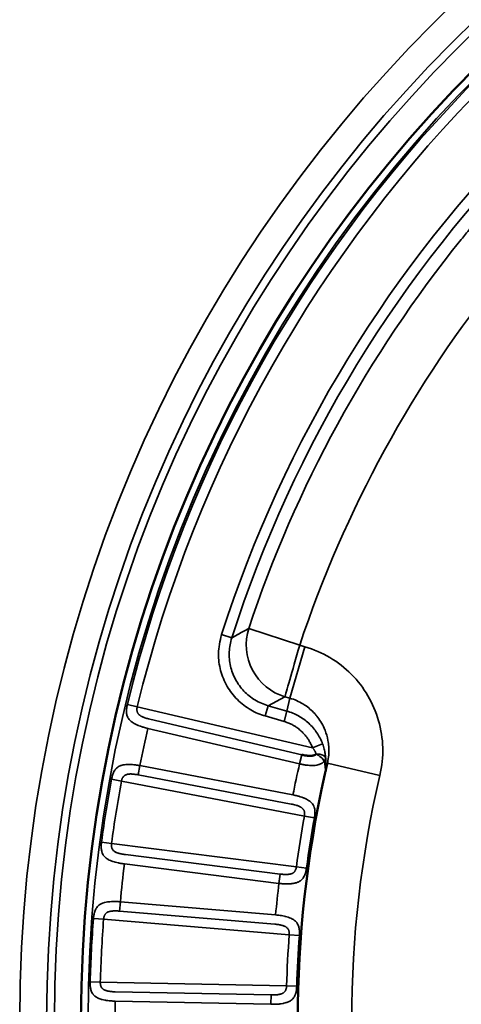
# Model space of a CAD drawing. Header units: millimetres. Extents: x 50 to 3176, y 50 to 2109.
# Tile 420 of 656: x 1162 to 1170, y 1666 to 1684. Entities that reach past the tile are written whole.
import ezdxf

# ---------------------------------------------------------------- set-up
doc = ezdxf.new("R2010")
doc.units = ezdxf.units.MM
doc.header["$LTSCALE"] = 10
doc.layers.add('Visible (ISO)', color=7, linetype='Continuous', lineweight=50)
doc.layers.add('Visible Narrow (ISO)', color=7, linetype='Continuous', lineweight=35)

msp = doc.modelspace()

# ---------------------------------------------------------------- linework, layer by layer
at = {"layer": 'Visible (ISO)'}
msp.add_line((1167.5033, 1670.3339), (1167.4991, 1670.316), dxfattribs=at)
msp.add_circle((1187.953, 1665.5616), 25.0206, dxfattribs=at)
msp.add_arc((1187.953, 1665.5616), 21, 167.44199, 192.55805, dxfattribs=at)
for points, knots in [([(1167.0255, 1670.488), (1167.0386, 1670.4852), (1167.0513, 1670.4827), (1167.0633, 1670.4804), (1167.0775, 1670.4778), (1167.0908, 1670.4755), (1167.1033, 1670.4737), (1167.1088, 1670.4729), (1167.1142, 1670.4721), (1167.1193, 1670.4715), (1167.1283, 1670.4704), (1167.1368, 1670.4696), (1167.1448, 1670.4691), (1167.1532, 1670.4685), (1167.1612, 1670.4682), (1167.1688, 1670.468), (1167.173, 1670.468), (1167.1771, 1670.468), (1167.1811, 1670.468), (1167.1834, 1670.4681), (1167.1857, 1670.4681), (1167.188, 1670.4682), (1167.1948, 1670.4684), (1167.2014, 1670.4687), (1167.2078, 1670.4693), (1167.2099, 1670.4695), (1167.2119, 1670.4697), (1167.2139, 1670.4699), (1167.2199, 1670.4706), (1167.2258, 1670.4715), (1167.2317, 1670.4726), (1167.2351, 1670.4733), (1167.2385, 1670.4741), (1167.2419, 1670.4751), (1167.2428, 1670.4753), (1167.2436, 1670.4755), (1167.2445, 1670.4758), (1167.2512, 1670.4778), (1167.2579, 1670.4804), (1167.2644, 1670.4834), (1167.2706, 1670.4864), (1167.2766, 1670.4898), (1167.2825, 1670.4937), (1167.2866, 1670.4964), (1167.2907, 1670.4994), (1167.2947, 1670.5026)], [0, 0, 0, 0, 0.09271296, 0.09271296, 0.09271296, 0.20177665, 0.20177665, 0.20177665, 0.25, 0.25, 0.25, 0.33442007, 0.33442007, 0.33442007, 0.42312505, 0.42312505, 0.42312505, 0.47201305, 0.47201305, 0.47201305, 0.5, 0.5, 0.5, 0.58416419, 0.58416419, 0.58416419, 0.61070987, 0.61070987, 0.61070987, 0.69058296, 0.69058296, 0.69058296, 0.73806161, 0.73806161, 0.73806161, 0.75, 0.75, 0.75, 0.84591856, 0.84591856, 0.84591856, 0.93679832, 0.93679832, 0.93679832, 0.99999982, 0.99999982, 0.99999982, 0.99999982]), ([(1167.4563, 1670.1317), (1167.4611, 1670.1532), (1167.4711, 1670.1975), (1167.4849, 1670.2591), (1167.4946, 1670.299), (1167.4985, 1670.3161)], [0.02008221, 0.02008221, 0.02008221, 0.02008221, 0.33333333, 0.66666667, 0.91681149, 0.91681149, 0.91681149, 0.91681149])]:
    msp.add_open_spline(points, degree=3, knots=knots, dxfattribs=at)
at = {"layer": 'Visible Narrow (ISO)'}
for p, q in [((1165.7305, 1672.658), (1165.541, 1672.7185)), ((1166.0448, 1672.8339), (1166.989, 1672.5205)), ((1167.0822, 1672.4938), (1166.8081, 1671.5378)), ((1167.0822, 1672.4939), (1166.989, 1672.5205)), ((1166.4038, 1671.3995), (1166.715, 1671.5645)), ((1166.8081, 1671.5379), (1166.715, 1671.5645)), ((1166.8081, 1671.5379), (1166.753, 1671.2994)), ((1163.9761, 1671.3797), (1163.7928, 1671.4241)), ((1167.2262, 1670.6188), (1163.9761, 1671.3797)), ((1166.3489, 1671.2083), (1166.4038, 1671.3995)), ((1166.4038, 1671.3995), (1166.753, 1671.2994)), ((1166.753, 1671.2993), (1166.6982, 1671.1081)), ((1164.2116, 1671.1466), (1167.0255, 1670.488)), ((1166.3489, 1671.2083), (1166.6982, 1671.1081)), ((1164.1721, 1670.978), (1166.986, 1670.3193)), ((1167.2262, 1670.6188), (1167.4133, 1670.6887)), ((1166.986, 1670.3193), (1167.0255, 1670.488)), ((1164.025, 1670.286), (1163.9925, 1670.1158)), ((1166.8635, 1669.7432), (1164.025, 1670.286)), ((1168.4761, 1670.106), (1167.5031, 1670.3331)), ((1163.4971, 1670.0327), (1163.6825, 1669.9988)), ((1163.6825, 1669.9988), (1167.0767, 1669.3497)), ((1163.9925, 1670.1158), (1166.831, 1669.5731)), ((1167.0771, 1669.3497), (1167.2624, 1669.3161)), ((1163.497, 1668.8418), (1163.3116, 1668.8667)), ((1166.9279, 1668.4099), (1163.4993, 1668.8415)), ((1166.6252, 1668.2735), (1163.7579, 1668.6344)), ((1163.7363, 1668.4626), (1166.6035, 1668.1016)), ((1167.1147, 1668.3846), (1166.9279, 1668.4099)), ((1166.6252, 1668.2735), (1166.6035, 1668.1016)), ((1163.6623, 1667.7589), (1163.6477, 1667.5863)), ((1166.542, 1667.5158), (1163.6623, 1667.7589)), ((1163.1637, 1667.4518), (1163.3517, 1667.4375)), ((1163.3517, 1667.4375), (1166.7951, 1667.1468)), ((1163.6477, 1667.5863), (1166.5274, 1667.3433)), ((1166.7954, 1667.1468), (1166.9832, 1667.1327)), ((1163.2906, 1666.2675), (1163.102, 1666.2729)), ((1166.7453, 1666.1966), (1163.2904, 1666.2675)), ((1166.9338, 1666.191), (1166.7453, 1666.1966)), ((1166.4585, 1666.0292), (1163.5692, 1666.0885)), ((1166.4585, 1666.0292), (1166.455, 1665.8561)), ((1163.5657, 1665.9153), (1166.455, 1665.8561))]:
    msp.add_line(p, q, dxfattribs=at)
for radius in [26.1573, 25.6575, 25.5128, 25.0203, 24.8897]:
    msp.add_circle((1187.953, 1665.5616), radius, dxfattribs=at)
for radius, start, end in [(24.8613, 103.63945, 166.36055), (24.6727, 103.63945, 166.36055), (23.5269, 107.71014, 162.28986), (23.328, 107.71014, 162.28986), (23.0836, 141.10875, 161.63658), (22.0891, 141.10875, 161.63649), (24.3898, 167.16894, 168.83106), (21.5, 167.21517, 168.78483), (24.8613, 169.63945, 172.36055), (24.6727, 169.63945, 172.36055), (20, 166.86634, 193.13365), (21.2172, 169.7151, 172.2849), (21.0286, 169.7151, 172.2849), (24.3898, 173.16894, 174.83106), (21.5, 173.21517, 174.78483), (24.8613, 175.63945, 178.36055), (24.6727, 175.63945, 178.36055), (21.2172, 175.7151, 178.2849), (21.0286, 175.7151, 178.2849), (24.3898, 179.16894, 180.83106)]:
    msp.add_arc((1187.953, 1665.5616), radius, start, end, dxfattribs=at)
for centre, major_axis, ratio, start_param, end_param in [((1166.9892, 1672.5205), (-0.4683, 0.8836), 0.9887158, 0.7686439, 2.3692752), ((1166.9892, 1672.5205), (-0.2757, -0.9612), 0.0000986, 0.1053484, 1.5708187), ((1167.2724, 1670.4075), (0.1994, 0.0154), 0.4703364, 0.0367271, 1.422733), ((1167.2724, 1670.4075), (-0.1711, 0.1036), 0.4694365, 3.7475803, 4.8640464), ((1167.2724, 1670.4075), (0.1987, 0.0226), 0.5008112, 5.6631902, 6.2457381)]:
    msp.add_ellipse(centre, major_axis=major_axis, ratio=ratio, start_param=start_param, end_param=end_param, dxfattribs=at)
for points, knots in [([(1169.9861, 1680.0545), (1170.039, 1680.1201), (1170.0918, 1680.1846), (1170.169, 1680.2778), (1170.1937, 1680.3073), (1170.2723, 1680.401), (1170.326, 1680.4643), (1170.4115, 1680.5636), (1170.4434, 1680.6005), (1170.4906, 1680.6545), (1170.5059, 1680.6721), (1170.5704, 1680.7454), (1170.6191, 1680.8004), (1170.7186, 1680.9114), (1170.7692, 1680.9673), (1170.8252, 1681.0285), (1170.8308, 1681.0347), (1170.873, 1681.0808), (1170.9096, 1681.1205), (1170.9987, 1681.2165), (1171.0513, 1681.2726), (1171.1229, 1681.3484), (1171.1421, 1681.3687), (1171.2153, 1681.4456), (1171.2691, 1681.5017), (1171.3511, 1681.5863), (1171.3791, 1681.6152), (1171.4339, 1681.6712), (1171.4606, 1681.6984), (1171.5473, 1681.7865), (1171.6075, 1681.8471), (1171.7122, 1681.9514), (1171.7566, 1681.9954), (1171.8246, 1682.0623), (1171.848, 1682.0852), (1171.927, 1682.1624), (1171.9828, 1682.2164), (1172.0602, 1682.2907), (1172.0812, 1682.3108), (1172.1569, 1682.383), (1172.2119, 1682.435), (1172.2967, 1682.5144), (1172.3259, 1682.5417), (1172.3665, 1682.5794), (1172.3778, 1682.5898), (1172.4429, 1682.65), (1172.4974, 1682.6999), (1172.5871, 1682.7813), (1172.6218, 1682.8127), (1172.7111, 1682.8927), (1172.7663, 1682.9417), (1172.8407, 1683.0071), (1172.8591, 1683.0232), (1172.8865, 1683.0471), (1172.8954, 1683.0548), (1172.9655, 1683.1158), (1173.0278, 1683.1694), (1173.105, 1683.2349), (1173.1187, 1683.2465), (1173.1949, 1683.3107), (1173.2583, 1683.3636), (1173.3294, 1683.4221), (1173.3359, 1683.4274), (1173.3813, 1683.4646), (1173.4205, 1683.4965), (1173.4601, 1683.5284)], [0.00000003, 0.00000003, 0.00000003, 0.00000003, 0.04577501, 0.04577501, 0.06723995, 0.06723995, 0.11450393, 0.11450393, 0.14285714, 0.14285714, 0.15658812, 0.15658812, 0.20063894, 0.20063894, 0.2468786, 0.2468786, 0.25202801, 0.25202801, 0.28571429, 0.28571429, 0.33439938, 0.33439938, 0.352258, 0.352258, 0.40243849, 0.40243849, 0.42857143, 0.42857143, 0.45340455, 0.45340455, 0.50921523, 0.50921523, 0.55003756, 0.55003756, 0.57142857, 0.57142857, 0.62186743, 0.62186743, 0.64061934, 0.64061934, 0.68905318, 0.68905318, 0.71428571, 0.71428571, 0.72394236, 0.72394236, 0.76987773, 0.76987773, 0.79846887, 0.79846887, 0.84269176, 0.84269176, 0.85714286, 0.85714286, 0.86404378, 0.86404378, 0.91142324, 0.91142324, 0.92160876, 0.92160876, 0.96774341, 0.96774341, 0.97238412, 0.97238412, 0.99999999, 0.99999999, 0.99999999, 0.99999999]), ([(1166.0453, 1672.8338), (1166.01, 1672.8133), (1165.9752, 1672.7931), (1165.9083, 1672.7568), (1165.8763, 1672.7406), (1165.8415, 1672.7217), (1165.8392, 1672.7205), (1165.8021, 1672.7003), (1165.7665, 1672.6795), (1165.7305, 1672.658)], [0.00007352, 0.00007352, 0.00007352, 0.00007352, 0.33333333, 0.33333333, 0.64520995, 0.64520995, 0.66666667, 0.66666667, 1, 1, 1, 1]), ([(1168.4761, 1670.106), (1168.5155, 1670.2792), (1168.5511, 1670.6202), (1168.4724, 1671.1273), (1168.2708, 1671.5957), (1167.9652, 1671.9945), (1167.559, 1672.3121), (1167.2492, 1672.445), (1167.0822, 1672.4938)], [0, 0, 0, 0, 0.16666667, 0.33333333, 0.5, 0.66666667, 0.83333333, 0.99999803, 0.99999803, 0.99999803, 0.99999803]), ([(1166.8081, 1671.5378), (1166.8505, 1671.5259), (1166.892, 1671.5109), (1166.9726, 1671.4754), (1167.0118, 1671.455), (1167.0604, 1671.4253), (1167.0711, 1671.4185), (1167.1158, 1671.3888), (1167.1485, 1671.364), (1167.2107, 1671.3105), (1167.2402, 1671.2817), (1167.281, 1671.2368), (1167.2937, 1671.2219), (1167.3338, 1671.1722), (1167.3593, 1671.1358), (1167.4054, 1671.0598), (1167.426, 1671.0203), (1167.4492, 1670.9675), (1167.4543, 1670.9552), (1167.4832, 1670.8819), (1167.5013, 1670.8184), (1167.5199, 1670.7174), (1167.5246, 1670.6808), (1167.5306, 1670.6003), (1167.531, 1670.5564), (1167.5263, 1670.4687), (1167.5212, 1670.425), (1167.5103, 1670.3656), (1167.507, 1670.3497), (1167.5025, 1670.3341)], [0, 0, 0, 0, 0.08753012, 0.08753012, 0.17485121, 0.17485121, 0.2, 0.2, 0.28081301, 0.28081301, 0.36159948, 0.36159948, 0.4, 0.4, 0.48702228, 0.48702228, 0.57410842, 0.57410842, 0.6, 0.6, 0.72840566, 0.72840566, 0.8, 0.8, 0.88455036, 0.88455036, 0.96856183, 0.96856183, 0.99946254, 0.99946254, 0.99946254, 0.99946254]), ([(1163.7928, 1671.4241), (1163.7898, 1671.4116), (1163.787, 1671.3988), (1163.7842, 1671.3827), (1163.7836, 1671.3796), (1163.7811, 1671.3644), (1163.7795, 1671.3521), (1163.7779, 1671.3354), (1163.7775, 1671.3311), (1163.7764, 1671.3147), (1163.7761, 1671.3026), (1163.7765, 1671.2856), (1163.7767, 1671.2807), (1163.7779, 1671.2629), (1163.7795, 1671.25), (1163.783, 1671.2332), (1163.784, 1671.2292), (1163.7884, 1671.2123), (1163.7929, 1671.1997), (1163.8005, 1671.1837), (1163.8023, 1671.1802), (1163.8102, 1671.1657), (1163.8172, 1671.1551), (1163.8291, 1671.1403), (1163.8329, 1671.1359), (1163.8451, 1671.1227), (1163.8542, 1671.1143), (1163.8704, 1671.1009), (1163.8771, 1671.0959), (1163.8956, 1671.0828), (1163.908, 1671.0751), (1163.9286, 1671.0635), (1163.9363, 1671.0594), (1163.9594, 1671.0478), (1163.9755, 1671.0406), (1163.9995, 1671.0307), (1164.0069, 1671.0278), (1164.0305, 1671.0189), (1164.0471, 1671.0131), (1164.0731, 1671.0048), (1164.0823, 1671.0019), (1164.1181, 1670.9913), (1164.145, 1670.9843), (1164.1721, 1670.978)], [0, 0, 0, 0, 0.0736248, 0.0736248, 0.0909091, 0.0909091, 0.1586991, 0.1586991, 0.1818182, 0.1818182, 0.2468818, 0.2468818, 0.2727273, 0.2727273, 0.3417434, 0.3417434, 0.3636364, 0.3636364, 0.4339857, 0.4339857, 0.4545455, 0.4545455, 0.517665, 0.517665, 0.5454545, 0.5454545, 0.6009869, 0.6009869, 0.6363636, 0.6363636, 0.6944993, 0.6944993, 0.7272727, 0.7272727, 0.7907029, 0.7907029, 0.8181818, 0.8181818, 0.8771183, 0.8771183, 0.9090909, 0.9090909, 1, 1, 1, 1]), ([(1164.2116, 1671.1466), (1164.1948, 1671.1508), (1164.1788, 1671.155), (1164.1602, 1671.1603), (1164.1567, 1671.1614), (1164.139, 1671.1666), (1164.1257, 1671.1708), (1164.11, 1671.1764), (1164.1066, 1671.1776), (1164.0955, 1671.1817), (1164.0883, 1671.1847), (1164.0749, 1671.1905), (1164.0686, 1671.1934), (1164.0568, 1671.1994), (1164.0511, 1671.2025), (1164.0447, 1671.2063), (1164.044, 1671.2068), (1164.0392, 1671.2097), (1164.0353, 1671.2122), (1164.0252, 1671.2191), (1164.0193, 1671.2236), (1164.0118, 1671.23), (1164.0099, 1671.2317), (1164.0031, 1671.2381), (1163.9986, 1671.2429), (1163.9936, 1671.2491), (1163.9926, 1671.2504), (1163.991, 1671.2526), (1163.9904, 1671.2535), (1163.9864, 1671.2592), (1163.9836, 1671.2642), (1163.9786, 1671.2747), (1163.9765, 1671.2803), (1163.9734, 1671.2915), (1163.9723, 1671.297), (1163.9709, 1671.3063), (1163.9705, 1671.31), (1163.97, 1671.3157), (1163.9698, 1671.3177), (1163.9694, 1671.3257), (1163.9694, 1671.3318), (1163.97, 1671.3445), (1163.9706, 1671.3512), (1163.9726, 1671.3651), (1163.9741, 1671.3724), (1163.9761, 1671.3797)], [0, 0, 0, 0, 0.09020429, 0.09020429, 0.11172484, 0.11172484, 0.2, 0.2, 0.2257277, 0.2257277, 0.28472506, 0.28472506, 0.33974871, 0.33974871, 0.39272825, 0.39272825, 0.4, 0.4, 0.43809314, 0.43809314, 0.49826587, 0.49826587, 0.51970734, 0.51970734, 0.57578093, 0.57578093, 0.59058986, 0.59058986, 0.6, 0.6, 0.65362037, 0.65362037, 0.71081282, 0.71081282, 0.76492876, 0.76492876, 0.8, 0.8, 0.81883254, 0.81883254, 0.87507419, 0.87507419, 0.93519108, 0.93519108, 0.99999996, 0.99999996, 0.99999996, 0.99999996]), ([(1166.753, 1671.2994), (1166.8276, 1671.278), (1166.9718, 1671.218), (1167.162, 1671.0792), (1167.3142, 1670.9012), (1167.386, 1670.7617), (1167.4133, 1670.6887)], [0.00003143, 0.00003143, 0.00003143, 0.00003143, 0.25, 0.5, 0.75, 1, 1, 1, 1]), ([(1167.2262, 1670.6188), (1167.2176, 1670.6409), (1167.2083, 1670.6622), (1167.1982, 1670.683), (1167.1879, 1670.7042), (1167.1768, 1670.7248), (1167.165, 1670.7448), (1167.1551, 1670.7616), (1167.1446, 1670.7779), (1167.1336, 1670.7938), (1167.1239, 1670.8078), (1167.1137, 1670.8215), (1167.103, 1670.8348), (1167.0858, 1670.8565), (1167.0673, 1670.8775), (1167.0478, 1670.8974), (1167.038, 1670.9073), (1167.0281, 1670.917), (1167.0179, 1670.9265), (1166.9974, 1670.9454), (1166.9759, 1670.9632), (1166.9537, 1670.9799), (1166.9431, 1670.9879), (1166.9322, 1670.9956), (1166.9213, 1671.003), (1166.9067, 1671.0128), (1166.892, 1671.0221), (1166.8769, 1671.0309), (1166.8569, 1671.0425), (1166.8365, 1671.0532), (1166.8156, 1671.0631), (1166.795, 1671.0728), (1166.774, 1671.0817), (1166.7524, 1671.0898), (1166.7347, 1671.0964), (1166.7166, 1671.1026), (1166.6982, 1671.1081)], [0, 0, 0, 0, 0.0918281, 0.0918281, 0.0918281, 0.1857273, 0.1857273, 0.1857273, 0.264303, 0.264303, 0.264303, 0.3333333, 0.3333333, 0.3333333, 0.4453575, 0.4453575, 0.4453575, 0.5010803, 0.5010803, 0.5010803, 0.6129767, 0.6129767, 0.6129767, 0.6666667, 0.6666667, 0.6666667, 0.7378267, 0.7378267, 0.7378267, 0.8318643, 0.8318643, 0.8318643, 0.9243599, 0.9243599, 0.9243599, 1, 1, 1, 1]), ([(1167.2947, 1670.5026), (1167.2947, 1670.5026), (1167.2947, 1670.5027), (1167.2915, 1670.5117), (1167.2877, 1670.5212), (1167.2826, 1670.5319), (1167.2821, 1670.5329), (1167.2808, 1670.5357), (1167.2799, 1670.5375), (1167.2752, 1670.5469), (1167.271, 1670.5547), (1167.2631, 1670.5679), (1167.2598, 1670.5732), (1167.2537, 1670.5824), (1167.2511, 1670.5862), (1167.2416, 1670.5996), (1167.2343, 1670.6092), (1167.2262, 1670.6188)], [0, 0, 0, 0, 0.0000107, 0.0000107, 0.2594852, 0.2594852, 0.2856242, 0.2856242, 0.3333333, 0.3333333, 0.5314505, 0.5314505, 0.6666667, 0.6666667, 0.7613454, 0.7613454, 1, 1, 1, 1]), ([(1167.4133, 1670.6887), (1167.4257, 1670.6557), (1167.4452, 1670.5916), (1167.4619, 1670.5114), (1167.4691, 1670.4547), (1167.4714, 1670.4268)], [0, 0, 0, 0, 0.33333333, 0.66666667, 0.99823777, 0.99823777, 0.99823777, 0.99823777]), ([(1166.986, 1670.3193), (1167.0084, 1670.3141), (1167.0309, 1670.3095), (1167.0737, 1670.3018), (1167.0939, 1670.2986), (1167.1163, 1670.2957), (1167.1191, 1670.2954), (1167.1218, 1670.295), (1167.1393, 1670.2929), (1167.1564, 1670.2913), (1167.1777, 1670.2899), (1167.1821, 1670.2897), (1167.2023, 1670.2887), (1167.2178, 1670.2884), (1167.2381, 1670.2889), (1167.2434, 1670.289), (1167.2505, 1670.2894), (1167.2523, 1670.2895), (1167.2698, 1670.2906), (1167.2849, 1670.2922), (1167.3009, 1670.295), (1167.3026, 1670.2953), (1167.3182, 1670.2981), (1167.3313, 1670.3015), (1167.3464, 1670.3064), (1167.3492, 1670.3074), (1167.3555, 1670.3097), (1167.3592, 1670.3111), (1167.3725, 1670.3167), (1167.3818, 1670.3213), (1167.3992, 1670.3317), (1167.4073, 1670.3373), (1167.4171, 1670.3452), (1167.4191, 1670.347), (1167.428, 1670.3547), (1167.4345, 1670.3612), (1167.4408, 1670.3681)], [0, 0, 0, 0, 0.1241229, 0.1241229, 0.2351601, 0.2351601, 0.2471614, 0.25, 0.25, 0.3436, 0.3436, 0.3686089, 0.3686089, 0.4572447, 0.4572447, 0.4886951, 0.4886951, 0.5, 0.5, 0.5954207, 0.5954207, 0.6069401, 0.6069401, 0.7004957, 0.7004957, 0.7213084, 0.7213084, 0.75, 0.75, 0.8295703, 0.8295703, 0.9073349, 0.9073349, 0.9287138, 0.9287138, 1, 1, 1, 1]), ([(1167.4408, 1670.3681), (1167.4462, 1670.3511), (1167.4507, 1670.3343), (1167.4543, 1670.3177), (1167.4567, 1670.307), (1167.4586, 1670.2964), (1167.4602, 1670.286), (1167.462, 1670.2737), (1167.4633, 1670.2616), (1167.4642, 1670.2495), (1167.465, 1670.2375), (1167.4654, 1670.2255), (1167.4652, 1670.2134), (1167.4652, 1670.2113), (1167.4652, 1670.2093), (1167.4651, 1670.2073), (1167.4647, 1670.1915), (1167.4634, 1670.1755), (1167.4612, 1670.1595), (1167.4597, 1670.1489), (1167.4577, 1670.1382), (1167.4553, 1670.1276)], [0, 0, 0, 0, 0.20272697, 0.20272697, 0.20272697, 0.33333333, 0.33333333, 0.33333333, 0.48728756, 0.48728756, 0.48728756, 0.64107297, 0.64107297, 0.64107297, 0.66666667, 0.66666667, 0.66666667, 0.86696766, 0.86696766, 0.86696766, 0.99999952, 0.99999952, 0.99999952, 0.99999952]), ([(1164.025, 1670.286), (1163.9975, 1670.2913), (1163.9698, 1670.2958), (1163.924, 1670.3018), (1163.9057, 1670.3038), (1163.8789, 1670.3061), (1163.87, 1670.3067), (1163.8425, 1670.3083), (1163.8241, 1670.3088), (1163.7991, 1670.3084), (1163.7919, 1670.3082), (1163.7693, 1670.3072), (1163.7542, 1670.3059), (1163.7316, 1670.3028), (1163.7236, 1670.3015), (1163.7025, 1670.2973), (1163.6897, 1670.294), (1163.6703, 1670.2876), (1163.6633, 1670.285), (1163.6442, 1670.2768), (1163.6327, 1670.2707), (1163.6173, 1670.2608), (1163.6127, 1670.2576), (1163.5973, 1670.2459), (1163.5873, 1670.2365), (1163.5758, 1670.2236), (1163.5733, 1670.2207), (1163.5627, 1670.2075), (1163.5554, 1670.1967), (1163.5468, 1670.1818), (1163.5448, 1670.1782), (1163.5372, 1670.1638), (1163.5322, 1670.1527), (1163.5258, 1670.1369), (1163.524, 1670.1324), (1163.5181, 1670.116), (1163.5143, 1670.1042), (1163.5097, 1670.0882), (1163.5086, 1670.0841), (1163.5042, 1670.0671), (1163.5013, 1670.0543), (1163.4982, 1670.0386), (1163.4976, 1670.0356), (1163.4971, 1670.0327)], [0.00000002, 0.00000002, 0.00000002, 0.00000002, 0.09090909, 0.09090909, 0.15177862, 0.15177862, 0.18181818, 0.18181818, 0.24657606, 0.24657606, 0.27272727, 0.27272727, 0.3309788, 0.3309788, 0.36363636, 0.36363636, 0.420532, 0.420532, 0.45454545, 0.45454545, 0.51744874, 0.51744874, 0.54545455, 0.54545455, 0.61622995, 0.61622995, 0.63636364, 0.63636364, 0.70533777, 0.70533777, 0.72727273, 0.72727273, 0.79213921, 0.79213921, 0.81818182, 0.81818182, 0.88569052, 0.88569052, 0.90909091, 0.90909091, 0.98276304, 0.98276304, 1, 1, 1, 1]), ([(1163.9925, 1670.1158), (1163.9788, 1670.1183), (1163.9655, 1670.1205), (1163.941, 1670.1242), (1163.9298, 1670.1257), (1163.9094, 1670.1281), (1163.9002, 1670.129), (1163.8904, 1670.1298), (1163.8893, 1670.1299), (1163.8792, 1670.1306), (1163.8706, 1670.131), (1163.8607, 1670.1313), (1163.8591, 1670.1313), (1163.8498, 1670.1314), (1163.8424, 1670.1312), (1163.8316, 1670.1307), (1163.8281, 1670.1304), (1163.8208, 1670.1298), (1163.8169, 1670.1294), (1163.8059, 1670.1279), (1163.7986, 1670.1267), (1163.7839, 1670.1234), (1163.7764, 1670.1213), (1163.7671, 1670.1179), (1163.7649, 1670.1171), (1163.7567, 1670.1136), (1163.7511, 1670.1107), (1163.744, 1670.1064), (1163.7422, 1670.1052), (1163.7344, 1670.0997), (1163.729, 1670.0949), (1163.7196, 1670.0849), (1163.7156, 1670.0798), (1163.7089, 1670.0699), (1163.706, 1670.0652), (1163.7032, 1670.06), (1163.703, 1670.0597), (1163.7001, 1670.0545), (1163.6977, 1670.0495), (1163.6935, 1670.0396), (1163.6916, 1670.0346), (1163.6883, 1670.0247), (1163.6868, 1670.0196), (1163.6843, 1670.0094), (1163.6833, 1670.0041), (1163.6825, 1669.9988)], [0, 0, 0, 0, 0.07314582, 0.07314582, 0.14004109, 0.14004109, 0.2, 0.2, 0.20704357, 0.20704357, 0.26982712, 0.26982712, 0.28182214, 0.28182214, 0.34047608, 0.34047608, 0.36872295, 0.36872295, 0.4, 0.4, 0.45947171, 0.45947171, 0.52370709, 0.52370709, 0.54383258, 0.54383258, 0.6, 0.6, 0.61938722, 0.61938722, 0.68746448, 0.68746448, 0.74847276, 0.74847276, 0.8, 0.8, 0.80390967, 0.80390967, 0.85551703, 0.85551703, 0.90451808, 0.90451808, 0.95210404, 0.95210404, 0.99999994, 0.99999994, 0.99999994, 0.99999994]), ([(1167.2622, 1669.3161), (1167.2645, 1669.3287), (1167.2665, 1669.3415), (1167.2684, 1669.3574), (1167.2688, 1669.3604), (1167.2704, 1669.3752), (1167.2713, 1669.3873), (1167.2721, 1669.4038), (1167.2722, 1669.4081), (1167.2724, 1669.4241), (1167.2722, 1669.4358), (1167.271, 1669.4526), (1167.2705, 1669.4576), (1167.2685, 1669.4749), (1167.2664, 1669.4871), (1167.2622, 1669.5037), (1167.2609, 1669.508), (1167.2555, 1669.525), (1167.2504, 1669.5375), (1167.2421, 1669.553), (1167.2401, 1669.5565), (1167.2318, 1669.5702), (1167.2244, 1669.5802), (1167.212, 1669.5945), (1167.2077, 1669.599), (1167.1947, 1669.6118), (1167.1852, 1669.6199), (1167.1684, 1669.6324), (1167.1616, 1669.6372), (1167.1425, 1669.6494), (1167.1297, 1669.6567), (1167.1087, 1669.6674), (1167.1011, 1669.671), (1167.0775, 1669.6817), (1167.061, 1669.6883), (1167.0367, 1669.6972), (1167.0295, 1669.6997), (1167.0056, 1669.7078), (1166.9884, 1669.713), (1166.9622, 1669.7204), (1166.9534, 1669.7227), (1166.9179, 1669.7318), (1166.8908, 1669.7379), (1166.8635, 1669.7432)], [0, 0, 0, 0, 0.07413923, 0.07413923, 0.09090909, 0.09090909, 0.15815755, 0.15815755, 0.18181818, 0.18181818, 0.24563505, 0.24563505, 0.27272727, 0.27272727, 0.33943343, 0.33943343, 0.36363636, 0.36363636, 0.43403939, 0.43403939, 0.45454545, 0.45454545, 0.5160527, 0.5160527, 0.54545455, 0.54545455, 0.60117163, 0.60117163, 0.63636364, 0.63636364, 0.69514199, 0.69514199, 0.72727273, 0.72727273, 0.79165378, 0.79165378, 0.81818182, 0.81818182, 0.87878089, 0.87878089, 0.90909091, 0.90909091, 1, 1, 1, 1]), ([(1167.0767, 1669.3497), (1167.0787, 1669.3606), (1167.0798, 1669.3713), (1167.0802, 1669.3817), (1167.0805, 1669.3913), (1167.0802, 1669.4007), (1167.0793, 1669.4097), (1167.0791, 1669.4109), (1167.079, 1669.412), (1167.0789, 1669.4132), (1167.0786, 1669.4153), (1167.0783, 1669.4173), (1167.078, 1669.4193), (1167.0772, 1669.4246), (1167.0762, 1669.4297), (1167.0749, 1669.4347), (1167.0738, 1669.4389), (1167.0726, 1669.4429), (1167.0711, 1669.4469), (1167.0698, 1669.4505), (1167.0683, 1669.454), (1167.0666, 1669.4574), (1167.0641, 1669.4627), (1167.0611, 1669.4678), (1167.0576, 1669.4727), (1167.0565, 1669.4742), (1167.0554, 1669.4756), (1167.0543, 1669.477), (1167.0499, 1669.4827), (1167.0447, 1669.4881), (1167.039, 1669.4932), (1167.0377, 1669.4944), (1167.0363, 1669.4956), (1167.035, 1669.4968), (1167.0306, 1669.5004), (1167.026, 1669.5039), (1167.0213, 1669.5073), (1167.0169, 1669.5103), (1167.0124, 1669.5133), (1167.0078, 1669.516), (1167.0051, 1669.5176), (1167.0024, 1669.5192), (1166.9996, 1669.5207), (1166.9918, 1669.525), (1166.984, 1669.5288), (1166.9758, 1669.5323), (1166.9665, 1669.5363), (1166.9567, 1669.5399), (1166.9461, 1669.5435), (1166.9408, 1669.5452), (1166.9353, 1669.547), (1166.9295, 1669.5487), (1166.9247, 1669.5502), (1166.9197, 1669.5516), (1166.9145, 1669.5531), (1166.9023, 1669.5565), (1166.8891, 1669.5599), (1166.8752, 1669.5632), (1166.8719, 1669.564), (1166.8686, 1669.5648), (1166.8653, 1669.5656), (1166.8543, 1669.5681), (1166.8429, 1669.5706), (1166.831, 1669.5731)], [0, 0, 0, 0, 0.0883587, 0.0883587, 0.0883587, 0.1704336, 0.1704336, 0.1704336, 0.181041, 0.181041, 0.181041, 0.2, 0.2, 0.2, 0.2490463, 0.2490463, 0.2490463, 0.2900797, 0.2900797, 0.2900797, 0.3267895, 0.3267895, 0.3267895, 0.3832752, 0.3832752, 0.3832752, 0.4, 0.4, 0.4, 0.4658441, 0.4658441, 0.4658441, 0.4810539, 0.4810539, 0.4810539, 0.5292789, 0.5292789, 0.5292789, 0.5736305, 0.5736305, 0.5736305, 0.6, 0.6, 0.6, 0.674023, 0.674023, 0.674023, 0.7578992, 0.7578992, 0.7578992, 0.8, 0.8, 0.8, 0.8350794, 0.8350794, 0.8350794, 0.9175872, 0.9175872, 0.9175872, 0.9367742, 0.9367742, 0.9367742, 1, 1, 1, 1]), ([(1163.3124, 1668.8666), (1163.3106, 1668.8537), (1163.3093, 1668.8407), (1163.3081, 1668.8244), (1163.3079, 1668.8213), (1163.307, 1668.8059), (1163.3066, 1668.7935), (1163.3068, 1668.7767), (1163.3069, 1668.7724), (1163.3075, 1668.7561), (1163.3084, 1668.744), (1163.3106, 1668.7271), (1163.3113, 1668.7222), (1163.3143, 1668.7048), (1163.3173, 1668.6922), (1163.3225, 1668.6759), (1163.3239, 1668.6718), (1163.3302, 1668.6553), (1163.3361, 1668.6431), (1163.3453, 1668.628), (1163.3475, 1668.6247), (1163.3568, 1668.6113), (1163.3648, 1668.6015), (1163.3782, 1668.5881), (1163.3825, 1668.584), (1163.3963, 1668.572), (1163.4063, 1668.5645), (1163.4239, 1668.5529), (1163.4309, 1668.5487), (1163.4506, 1668.5377), (1163.4638, 1668.5313), (1163.4855, 1668.522), (1163.4933, 1668.5188), (1163.5174, 1668.5097), (1163.5343, 1668.5042), (1163.5592, 1668.4969), (1163.5667, 1668.4948), (1163.5912, 1668.4884), (1163.6085, 1668.4843), (1163.6353, 1668.4787), (1163.6445, 1668.4769), (1163.6809, 1668.4702), (1163.7085, 1668.466), (1163.7363, 1668.4626)], [0, 0, 0, 0, 0.0736988, 0.0736988, 0.09090909, 0.09090909, 0.15857266, 0.15857266, 0.18181818, 0.18181818, 0.24663604, 0.24663604, 0.27272727, 0.27272727, 0.34102186, 0.34102186, 0.36363636, 0.36363636, 0.43422944, 0.43422944, 0.45454545, 0.45454545, 0.51712634, 0.51712634, 0.54545455, 0.54545455, 0.60180425, 0.60180425, 0.63636364, 0.63636364, 0.69514631, 0.69514631, 0.72727273, 0.72727273, 0.79105807, 0.79105807, 0.81818182, 0.81818182, 0.87805671, 0.87805671, 0.90909091, 0.90909091, 0.99999999, 0.99999999, 0.99999999, 0.99999999]), ([(1163.7579, 1668.6344), (1163.7425, 1668.6365), (1163.7278, 1668.6388), (1163.7, 1668.6435), (1163.6868, 1668.646), (1163.6686, 1668.6499), (1163.6629, 1668.6512), (1163.6514, 1668.6539), (1163.6456, 1668.6554), (1163.6324, 1668.659), (1163.625, 1668.6612), (1163.6156, 1668.6643), (1163.6133, 1668.6651), (1163.6047, 1668.6682), (1163.5985, 1668.6706), (1163.5905, 1668.6741), (1163.5886, 1668.6749), (1163.5858, 1668.6762), (1163.5849, 1668.6766), (1163.5778, 1668.68), (1163.5716, 1668.6833), (1163.5592, 1668.6904), (1163.5531, 1668.6944), (1163.5471, 1668.6989), (1163.5467, 1668.6991), (1163.5411, 1668.7034), (1163.5361, 1668.7077), (1163.5309, 1668.713), (1163.5301, 1668.7138), (1163.5282, 1668.7158), (1163.5271, 1668.717), (1163.5219, 1668.7231), (1163.5184, 1668.7281), (1163.5114, 1668.7399), (1163.5083, 1668.7469), (1163.5056, 1668.7547), (1163.5055, 1668.7551), (1163.5032, 1668.762), (1163.5016, 1668.7686), (1163.5, 1668.777), (1163.4997, 1668.7787), (1163.4982, 1668.7875), (1163.4975, 1668.7947), (1163.497, 1668.8042), (1163.497, 1668.8064), (1163.4968, 1668.8162), (1163.4971, 1668.8239), (1163.4983, 1668.8349), (1163.4987, 1668.8382), (1163.4993, 1668.8415)], [0, 0, 0, 0, 0.0808007, 0.0808007, 0.1612635, 0.1612635, 0.2, 0.2, 0.2423326, 0.2423326, 0.3014362, 0.3014362, 0.3209856, 0.3209856, 0.3749871, 0.3749871, 0.3922531, 0.3922531, 0.4, 0.4, 0.4565022, 0.4565022, 0.5159513, 0.5159513, 0.5192293, 0.5192293, 0.5753268, 0.5753268, 0.5849706, 0.5849706, 0.6, 0.6, 0.6571492, 0.6571492, 0.7307498, 0.7307498, 0.735254, 0.735254, 0.8, 0.8, 0.8162204, 0.8162204, 0.8831343, 0.8831343, 0.9031628, 0.9031628, 0.9713374, 0.9713374, 1, 1, 1, 1]), ([(1166.6035, 1668.1016), (1166.6311, 1668.0982), (1166.6588, 1668.0956), (1166.7044, 1668.0927), (1166.7224, 1668.092), (1166.7493, 1668.0915), (1166.7584, 1668.0915), (1166.7861, 1668.0918), (1166.8044, 1668.0925), (1166.8294, 1668.0945), (1166.8366, 1668.0952), (1166.859, 1668.0977), (1166.8738, 1668.0999), (1166.8963, 1668.1044), (1166.9043, 1668.1063), (1166.9251, 1668.1118), (1166.9374, 1668.1158), (1166.9564, 1668.1233), (1166.9635, 1668.1264), (1166.9824, 1668.1359), (1166.9935, 1668.1426), (1167.0082, 1668.1534), (1167.0125, 1668.1569), (1167.0272, 1668.1695), (1167.0365, 1668.1793), (1167.0471, 1668.1928), (1167.0494, 1668.1959), (1167.0591, 1668.2094), (1167.0656, 1668.2204), (1167.0733, 1668.2355), (1167.0751, 1668.2393), (1167.0818, 1668.254), (1167.0862, 1668.265), (1167.0916, 1668.2808), (1167.0931, 1668.2855), (1167.0982, 1668.302), (1167.1013, 1668.3137), (1167.1049, 1668.3296), (1167.1058, 1668.3337), (1167.1094, 1668.3507), (1167.1116, 1668.3635), (1167.1139, 1668.3789), (1167.1143, 1668.3818), (1167.1147, 1668.3846)], [0, 0, 0, 0, 0.09090909, 0.09090909, 0.15096179, 0.15096179, 0.18181818, 0.18181818, 0.24623395, 0.24623395, 0.27272727, 0.27272727, 0.33016904, 0.33016904, 0.36363636, 0.36363636, 0.41901512, 0.41901512, 0.45454545, 0.45454545, 0.51722095, 0.51722095, 0.54545455, 0.54545455, 0.61597585, 0.61597585, 0.63636364, 0.63636364, 0.70451788, 0.70451788, 0.72727273, 0.72727273, 0.79131471, 0.79131471, 0.81818182, 0.81818182, 0.885258, 0.885258, 0.90909091, 0.90909091, 0.98332114, 0.98332114, 0.99999999, 0.99999999, 0.99999999, 0.99999999]), ([(1166.6252, 1668.2735), (1166.6421, 1668.2715), (1166.6583, 1668.2699), (1166.6768, 1668.2685), (1166.6798, 1668.2683), (1166.6985, 1668.267), (1166.7131, 1668.2663), (1166.729, 1668.266), (1166.7313, 1668.266), (1166.7422, 1668.266), (1166.7504, 1668.2661), (1166.7646, 1668.2668), (1166.7706, 1668.2672), (1166.7833, 1668.2685), (1166.79, 1668.2693), (1166.7992, 1668.2709), (1166.8017, 1668.2713), (1166.8067, 1668.2723), (1166.8092, 1668.2729), (1166.8194, 1668.2752), (1166.827, 1668.2773), (1166.8362, 1668.2804), (1166.8381, 1668.2811), (1166.8465, 1668.2844), (1166.8529, 1668.2873), (1166.8598, 1668.2911), (1166.8608, 1668.2917), (1166.8646, 1668.2939), (1166.8673, 1668.2957), (1166.8728, 1668.2996), (1166.8756, 1668.3017), (1166.8828, 1668.308), (1166.887, 1668.3123), (1166.8944, 1668.3214), (1166.8977, 1668.3261), (1166.9039, 1668.3361), (1166.9067, 1668.3413), (1166.9093, 1668.3467), (1166.9093, 1668.3467), (1166.9122, 1668.3526), (1166.9147, 1668.3586), (1166.9195, 1668.3715), (1166.9216, 1668.3785), (1166.9253, 1668.3931), (1166.9267, 1668.4008), (1166.9278, 1668.4091), (1166.9278, 1668.4095), (1166.9279, 1668.4099)], [0, 0, 0, 0, 0.0893422, 0.0893422, 0.1071908, 0.1071908, 0.2, 0.2, 0.2155698, 0.2155698, 0.2765671, 0.2765671, 0.3240397, 0.3240397, 0.3789522, 0.3789522, 0.4, 0.4, 0.4206782, 0.4206782, 0.4850285, 0.4850285, 0.5014574, 0.5014574, 0.5608849, 0.5608849, 0.5709014, 0.5709014, 0.6, 0.6, 0.6325472, 0.6325472, 0.6893338, 0.6893338, 0.7443642, 0.7443642, 0.8, 0.8, 0.8006629, 0.8006629, 0.8610412, 0.8610412, 0.9272825, 0.9272825, 0.9963442, 0.9963442, 1, 1, 1, 1]), ([(1163.6623, 1667.7589), (1163.6343, 1667.7613), (1163.6063, 1667.763), (1163.5602, 1667.7642), (1163.5418, 1667.7643), (1163.5148, 1667.7637), (1163.506, 1667.7634), (1163.4784, 1667.7621), (1163.4601, 1667.7606), (1163.4352, 1667.7577), (1163.4281, 1667.7567), (1163.4057, 1667.7533), (1163.3909, 1667.7504), (1163.3687, 1667.745), (1163.3609, 1667.7429), (1163.3403, 1667.7365), (1163.3279, 1667.7318), (1163.3093, 1667.7235), (1163.3027, 1667.7201), (1163.2845, 1667.71), (1163.2736, 1667.7028), (1163.2594, 1667.6913), (1163.2552, 1667.6877), (1163.2411, 1667.6743), (1163.2321, 1667.664), (1163.222, 1667.6499), (1163.2199, 1667.6468), (1163.2107, 1667.6326), (1163.2046, 1667.621), (1163.1976, 1667.6054), (1163.196, 1667.6016), (1163.1899, 1667.5864), (1163.186, 1667.5749), (1163.1813, 1667.5585), (1163.1801, 1667.5538), (1163.1758, 1667.537), (1163.1733, 1667.5247), (1163.1705, 1667.5084), (1163.1698, 1667.5042), (1163.1671, 1667.4868), (1163.1656, 1667.4738), (1163.1642, 1667.4579), (1163.1639, 1667.4548), (1163.1637, 1667.4518)], [0.00000002, 0.00000002, 0.00000002, 0.00000002, 0.09090909, 0.09090909, 0.15177907, 0.15177907, 0.18181818, 0.18181818, 0.24657657, 0.24657657, 0.27272727, 0.27272727, 0.33097888, 0.33097888, 0.36363636, 0.36363636, 0.42053192, 0.42053192, 0.45454545, 0.45454545, 0.51744881, 0.51744881, 0.54545455, 0.54545455, 0.61622998, 0.61622998, 0.63636364, 0.63636364, 0.70533781, 0.70533781, 0.72727273, 0.72727273, 0.79213924, 0.79213924, 0.81818182, 0.81818182, 0.88569055, 0.88569055, 0.90909091, 0.90909091, 0.98276306, 0.98276306, 1, 1, 1, 1]), ([(1163.6477, 1667.5863), (1163.6338, 1667.5874), (1163.6204, 1667.5882), (1163.5957, 1667.5892), (1163.5843, 1667.5896), (1163.5638, 1667.5898), (1163.5545, 1667.5898), (1163.5447, 1667.5895), (1163.5436, 1667.5895), (1163.5335, 1667.5892), (1163.5249, 1667.5887), (1163.515, 1667.5879), (1163.5134, 1667.5878), (1163.5042, 1667.5869), (1163.4968, 1667.586), (1163.4861, 1667.5843), (1163.4827, 1667.5837), (1163.4755, 1667.5823), (1163.4717, 1667.5815), (1163.4609, 1667.5789), (1163.4538, 1667.5769), (1163.4394, 1667.5721), (1163.4322, 1667.5692), (1163.4233, 1667.5648), (1163.4212, 1667.5638), (1163.4135, 1667.5595), (1163.4081, 1667.556), (1163.4015, 1667.5509), (1163.3999, 1667.5496), (1163.3927, 1667.5433), (1163.3878, 1667.538), (1163.3796, 1667.527), (1163.3761, 1667.5216), (1163.3704, 1667.511), (1163.3681, 1667.5061), (1163.3658, 1667.5006), (1163.3656, 1667.5002), (1163.3634, 1667.4947), (1163.3615, 1667.4895), (1163.3583, 1667.4792), (1163.3569, 1667.4741), (1163.3547, 1667.4639), (1163.3538, 1667.4587), (1163.3524, 1667.4482), (1163.3519, 1667.4429), (1163.3517, 1667.4375)], [0, 0, 0, 0, 0.07314139, 0.07314139, 0.14010708, 0.14010708, 0.2, 0.2, 0.20704358, 0.20704358, 0.26982715, 0.26982715, 0.28182213, 0.28182213, 0.34047587, 0.34047587, 0.36872299, 0.36872299, 0.4, 0.4, 0.45947175, 0.45947175, 0.5237071, 0.5237071, 0.54383262, 0.54383262, 0.6, 0.6, 0.61938724, 0.61938724, 0.6874645, 0.6874645, 0.74847277, 0.74847277, 0.8, 0.8, 0.80390967, 0.80390967, 0.85551703, 0.85551703, 0.90451808, 0.90451808, 0.95210404, 0.95210404, 0.99999994, 0.99999994, 0.99999994, 0.99999994]), ([(1166.9831, 1667.1327), (1166.9841, 1667.1455), (1166.9847, 1667.1584), (1166.985, 1667.1745), (1166.985, 1667.1775), (1166.9851, 1667.1924), (1166.9847, 1667.2045), (1166.9837, 1667.221), (1166.9834, 1667.2253), (1166.982, 1667.2412), (1166.9805, 1667.2529), (1166.9776, 1667.2694), (1166.9766, 1667.2743), (1166.9728, 1667.2913), (1166.9693, 1667.3033), (1166.9634, 1667.3193), (1166.9617, 1667.3235), (1166.9546, 1667.3399), (1166.9482, 1667.3517), (1166.9384, 1667.3663), (1166.936, 1667.3695), (1166.9263, 1667.3823), (1166.9179, 1667.3915), (1166.9041, 1667.4044), (1166.8993, 1667.4084), (1166.885, 1667.4198), (1166.8748, 1667.4268), (1166.8568, 1667.4376), (1166.8495, 1667.4416), (1166.8292, 1667.4517), (1166.8157, 1667.4576), (1166.7937, 1667.466), (1166.7857, 1667.4689), (1166.7612, 1667.477), (1166.7441, 1667.4819), (1166.719, 1667.4882), (1166.7116, 1667.49), (1166.6869, 1667.4955), (1166.6693, 1667.4989), (1166.6425, 1667.5035), (1166.6334, 1667.5049), (1166.5972, 1667.5102), (1166.5696, 1667.5134), (1166.542, 1667.5158)], [0, 0, 0, 0, 0.07413923, 0.07413923, 0.09090909, 0.09090909, 0.15815755, 0.15815755, 0.18181818, 0.18181818, 0.24563505, 0.24563505, 0.27272727, 0.27272727, 0.33943344, 0.33943344, 0.36363636, 0.36363636, 0.43403939, 0.43403939, 0.45454545, 0.45454545, 0.5160527, 0.5160527, 0.54545455, 0.54545455, 0.60117162, 0.60117162, 0.63636364, 0.63636364, 0.69514199, 0.69514199, 0.72727273, 0.72727273, 0.79165377, 0.79165377, 0.81818182, 0.81818182, 0.87878088, 0.87878088, 0.90909091, 0.90909091, 1, 1, 1, 1]), ([(1166.7951, 1667.1468), (1166.7959, 1667.1579), (1166.796, 1667.1686), (1166.7952, 1667.179), (1166.7946, 1667.1886), (1166.7933, 1667.1979), (1166.7914, 1667.2067), (1166.7911, 1667.2079), (1166.7909, 1667.209), (1166.7906, 1667.2102), (1166.7902, 1667.2122), (1166.7897, 1667.2142), (1166.7891, 1667.2162), (1166.7878, 1667.2213), (1166.7862, 1667.2263), (1166.7844, 1667.2311), (1166.7829, 1667.2351), (1166.7812, 1667.2391), (1166.7794, 1667.2429), (1166.7777, 1667.2463), (1166.7758, 1667.2496), (1166.7738, 1667.2528), (1166.7707, 1667.2578), (1166.7672, 1667.2626), (1166.7632, 1667.2671), (1166.762, 1667.2684), (1166.7608, 1667.2698), (1166.7595, 1667.2711), (1166.7545, 1667.2762), (1166.7488, 1667.2811), (1166.7426, 1667.2856), (1166.7412, 1667.2866), (1166.7397, 1667.2877), (1166.7382, 1667.2887), (1166.7335, 1667.2919), (1166.7286, 1667.2949), (1166.7235, 1667.2977), (1166.7189, 1667.3003), (1166.7141, 1667.3027), (1166.7092, 1667.305), (1166.7063, 1667.3063), (1166.7034, 1667.3076), (1166.7005, 1667.3088), (1166.6924, 1667.3123), (1166.6842, 1667.3152), (1166.6756, 1667.3178), (1166.666, 1667.3208), (1166.6559, 1667.3234), (1166.645, 1667.3258), (1166.6395, 1667.327), (1166.6338, 1667.3282), (1166.6279, 1667.3293), (1166.6229, 1667.3303), (1166.6178, 1667.3312), (1166.6125, 1667.3321), (1166.6, 1667.3342), (1166.5866, 1667.3362), (1166.5724, 1667.3381), (1166.569, 1667.3385), (1166.5657, 1667.3389), (1166.5623, 1667.3394), (1166.5511, 1667.3408), (1166.5394, 1667.342), (1166.5274, 1667.3433)], [0, 0, 0, 0, 0.0883587, 0.0883587, 0.0883587, 0.1704334, 0.1704334, 0.1704334, 0.181041, 0.181041, 0.181041, 0.2, 0.2, 0.2, 0.249046, 0.249046, 0.249046, 0.2900796, 0.2900796, 0.2900796, 0.3267893, 0.3267893, 0.3267893, 0.3832752, 0.3832752, 0.3832752, 0.4, 0.4, 0.4, 0.4658439, 0.4658439, 0.4658439, 0.4810539, 0.4810539, 0.4810539, 0.5292786, 0.5292786, 0.5292786, 0.5736305, 0.5736305, 0.5736305, 0.6, 0.6, 0.6, 0.674023, 0.674023, 0.674023, 0.7578992, 0.7578992, 0.7578992, 0.8, 0.8, 0.8, 0.8350789, 0.8350789, 0.8350789, 0.9175869, 0.9175869, 0.9175869, 0.9367742, 0.9367742, 0.9367742, 1, 1, 1, 1]), ([(1163.1019, 1666.2729), (1163.1015, 1666.2599), (1163.1015, 1666.2468), (1163.102, 1666.2304), (1163.1021, 1666.2273), (1163.1029, 1666.212), (1163.1038, 1666.1996), (1163.1057, 1666.1829), (1163.1063, 1666.1786), (1163.1086, 1666.1624), (1163.1108, 1666.1505), (1163.1147, 1666.1339), (1163.1159, 1666.1292), (1163.1208, 1666.1121), (1163.125, 1666.0999), (1163.1319, 1666.0842), (1163.1338, 1666.0803), (1163.1417, 1666.0646), (1163.1488, 1666.0531), (1163.1596, 1666.039), (1163.1621, 1666.0359), (1163.1727, 1666.0235), (1163.1818, 1666.0147), (1163.1964, 1666.0027), (1163.2012, 1665.9991), (1163.2161, 1665.9886), (1163.2269, 1665.9822), (1163.2456, 1665.9726), (1163.253, 1665.9691), (1163.2737, 1665.9602), (1163.2875, 1665.9552), (1163.3101, 1665.9482), (1163.3182, 1665.9459), (1163.3431, 1665.9394), (1163.3605, 1665.9356), (1163.386, 1665.931), (1163.3937, 1665.9297), (1163.4187, 1665.9259), (1163.4364, 1665.9236), (1163.4636, 1665.9209), (1163.4729, 1665.92), (1163.5099, 1665.9171), (1163.5377, 1665.9158), (1163.5657, 1665.9153)], [0, 0, 0, 0, 0.0736988, 0.0736988, 0.09090909, 0.09090909, 0.15857266, 0.15857266, 0.18181818, 0.18181818, 0.24663604, 0.24663604, 0.27272727, 0.27272727, 0.34102186, 0.34102186, 0.36363636, 0.36363636, 0.43422944, 0.43422944, 0.45454545, 0.45454545, 0.51712634, 0.51712634, 0.54545455, 0.54545455, 0.60180424, 0.60180424, 0.63636364, 0.63636364, 0.69514631, 0.69514631, 0.72727273, 0.72727273, 0.79105807, 0.79105807, 0.81818182, 0.81818182, 0.87805671, 0.87805671, 0.90909091, 0.90909091, 0.99999999, 0.99999999, 0.99999999, 0.99999999]), ([(1163.5692, 1666.0885), (1163.5537, 1666.089), (1163.5389, 1666.0897), (1163.5107, 1666.0915), (1163.4973, 1666.0926), (1163.4788, 1666.0946), (1163.473, 1666.0952), (1163.4613, 1666.0967), (1163.4554, 1666.0976), (1163.4418, 1666.0998), (1163.4343, 1666.1012), (1163.4246, 1666.1034), (1163.4222, 1666.1039), (1163.4133, 1666.1061), (1163.4069, 1666.1079), (1163.3986, 1666.1105), (1163.3966, 1666.1111), (1163.3937, 1666.1121), (1163.3928, 1666.1124), (1163.3854, 1666.1151), (1163.3788, 1666.1176), (1163.3658, 1666.1235), (1163.3593, 1666.1268), (1163.3528, 1666.1306), (1163.3525, 1666.1308), (1163.3464, 1666.1345), (1163.341, 1666.1382), (1163.3353, 1666.1429), (1163.3344, 1666.1436), (1163.3323, 1666.1454), (1163.3311, 1666.1466), (1163.3253, 1666.152), (1163.3212, 1666.1566), (1163.313, 1666.1677), (1163.3092, 1666.1743), (1163.3058, 1666.1817), (1163.3056, 1666.1821), (1163.3026, 1666.1887), (1163.3003, 1666.1951), (1163.2978, 1666.2034), (1163.2973, 1666.2051), (1163.295, 1666.2136), (1163.2935, 1666.2207), (1163.292, 1666.2301), (1163.2917, 1666.2323), (1163.2906, 1666.242), (1163.2901, 1666.2497), (1163.2901, 1666.2608), (1163.2902, 1666.2641), (1163.2904, 1666.2675)], [0, 0, 0, 0, 0.0808007, 0.0808007, 0.1612635, 0.1612635, 0.2, 0.2, 0.2423326, 0.2423326, 0.3014362, 0.3014362, 0.3209856, 0.3209856, 0.3749871, 0.3749871, 0.3922531, 0.3922531, 0.4, 0.4, 0.4565022, 0.4565022, 0.5159513, 0.5159513, 0.5192293, 0.5192293, 0.5753268, 0.5753268, 0.5849706, 0.5849706, 0.6, 0.6, 0.6571492, 0.6571492, 0.7307498, 0.7307498, 0.735254, 0.735254, 0.8, 0.8, 0.8162205, 0.8162205, 0.8831343, 0.8831343, 0.9031628, 0.9031628, 0.9713375, 0.9713375, 1, 1, 1, 1]), ([(1166.455, 1665.8561), (1166.4828, 1665.8556), (1166.5105, 1665.8559), (1166.5562, 1665.8578), (1166.5742, 1665.8589), (1166.601, 1665.8613), (1166.6101, 1665.8622), (1166.6376, 1665.8654), (1166.6557, 1665.868), (1166.6803, 1665.8726), (1166.6874, 1665.874), (1166.7094, 1665.8789), (1166.7239, 1665.8826), (1166.7458, 1665.8895), (1166.7536, 1665.8922), (1166.7737, 1665.8998), (1166.7855, 1665.905), (1166.8036, 1665.9145), (1166.8104, 1665.9184), (1166.8282, 1665.9298), (1166.8385, 1665.9376), (1166.852, 1665.9499), (1166.856, 1665.9538), (1166.8692, 1665.9679), (1166.8774, 1665.9786), (1166.8866, 1665.9931), (1166.8886, 1665.9964), (1166.8968, 1666.0109), (1166.9021, 1666.0225), (1166.9082, 1666.0383), (1166.9096, 1666.0423), (1166.9147, 1666.0576), (1166.9179, 1666.069), (1166.9216, 1666.0853), (1166.9227, 1666.0902), (1166.926, 1666.107), (1166.9278, 1666.1191), (1166.9298, 1666.1352), (1166.9303, 1666.1394), (1166.932, 1666.1567), (1166.9329, 1666.1696), (1166.9336, 1666.1852), (1166.9337, 1666.1881), (1166.9338, 1666.191)], [0, 0, 0, 0, 0.09090909, 0.09090909, 0.15096179, 0.15096179, 0.18181818, 0.18181818, 0.24623395, 0.24623395, 0.27272727, 0.27272727, 0.33016904, 0.33016904, 0.36363636, 0.36363636, 0.41901512, 0.41901512, 0.45454545, 0.45454545, 0.51722095, 0.51722095, 0.54545455, 0.54545455, 0.61597585, 0.61597585, 0.63636364, 0.63636364, 0.70451788, 0.70451788, 0.72727273, 0.72727273, 0.79131471, 0.79131471, 0.81818182, 0.81818182, 0.885258, 0.885258, 0.90909091, 0.90909091, 0.98332114, 0.98332114, 0.99999999, 0.99999999, 0.99999999, 0.99999999]), ([(1166.4585, 1666.0292), (1166.4756, 1666.0291), (1166.4919, 1666.0292), (1166.5104, 1666.0297), (1166.5134, 1666.0298), (1166.5321, 1666.0305), (1166.5468, 1666.0313), (1166.5626, 1666.0327), (1166.5648, 1666.0329), (1166.5757, 1666.034), (1166.5839, 1666.035), (1166.5979, 1666.0372), (1166.6038, 1666.0383), (1166.6163, 1666.0408), (1166.6229, 1666.0424), (1166.6318, 1666.0449), (1166.6343, 1666.0456), (1166.6392, 1666.0471), (1166.6416, 1666.0479), (1166.6515, 1666.0512), (1166.6588, 1666.0541), (1166.6677, 1666.0583), (1166.6695, 1666.0591), (1166.6775, 1666.0632), (1166.6835, 1666.0668), (1166.69, 1666.0713), (1166.6909, 1666.072), (1166.6945, 1666.0746), (1166.697, 1666.0766), (1166.7021, 1666.0811), (1166.7046, 1666.0835), (1166.7111, 1666.0905), (1166.7148, 1666.0953), (1166.7213, 1666.1051), (1166.7241, 1666.1101), (1166.7292, 1666.1206), (1166.7314, 1666.1261), (1166.7334, 1666.1318), (1166.7335, 1666.1318), (1166.7357, 1666.138), (1166.7376, 1666.1442), (1166.741, 1666.1575), (1166.7424, 1666.1647), (1166.7445, 1666.1796), (1166.7451, 1666.1874), (1166.7453, 1666.1958), (1166.7453, 1666.1962), (1166.7453, 1666.1966)], [0, 0, 0, 0, 0.0893422, 0.0893422, 0.1071908, 0.1071908, 0.2, 0.2, 0.2155698, 0.2155698, 0.2765671, 0.2765671, 0.3240397, 0.3240397, 0.3789522, 0.3789522, 0.4, 0.4, 0.4206782, 0.4206782, 0.4850285, 0.4850285, 0.5014574, 0.5014574, 0.5608849, 0.5608849, 0.5709013, 0.5709013, 0.6, 0.6, 0.6325472, 0.6325472, 0.6893338, 0.6893338, 0.7443642, 0.7443642, 0.8, 0.8, 0.8006629, 0.8006629, 0.8610412, 0.8610412, 0.9272824, 0.9272824, 0.9963442, 0.9963442, 1, 1, 1, 1])]:
    msp.add_open_spline(points, degree=3, knots=knots, dxfattribs=at)
for points in [[(1165.541, 1672.7185), (1165.506, 1672.5956), (1165.4672, 1672.3602), (1165.5091, 1672.0525), (1165.6323, 1671.7471), (1165.8202, 1671.5057), (1166.0809, 1671.3065), (1166.2567, 1671.2329), (1166.3489, 1671.2083)], [(1166.4038, 1671.3995), (1166.3177, 1671.4239), (1166.153, 1671.4959), (1165.946, 1671.6619), (1165.788, 1671.8797), (1165.6948, 1672.1311), (1165.6714, 1672.3965), (1165.7032, 1672.5731), (1165.7305, 1672.658)], [(1167.4562, 1670.1315), (1167.4771, 1670.2271), (1167.4824, 1670.3262), (1167.4715, 1670.4259)]]:
    msp.add_open_spline(points, degree=3, dxfattribs=at)

doc.saveas('drawing.dxf')
